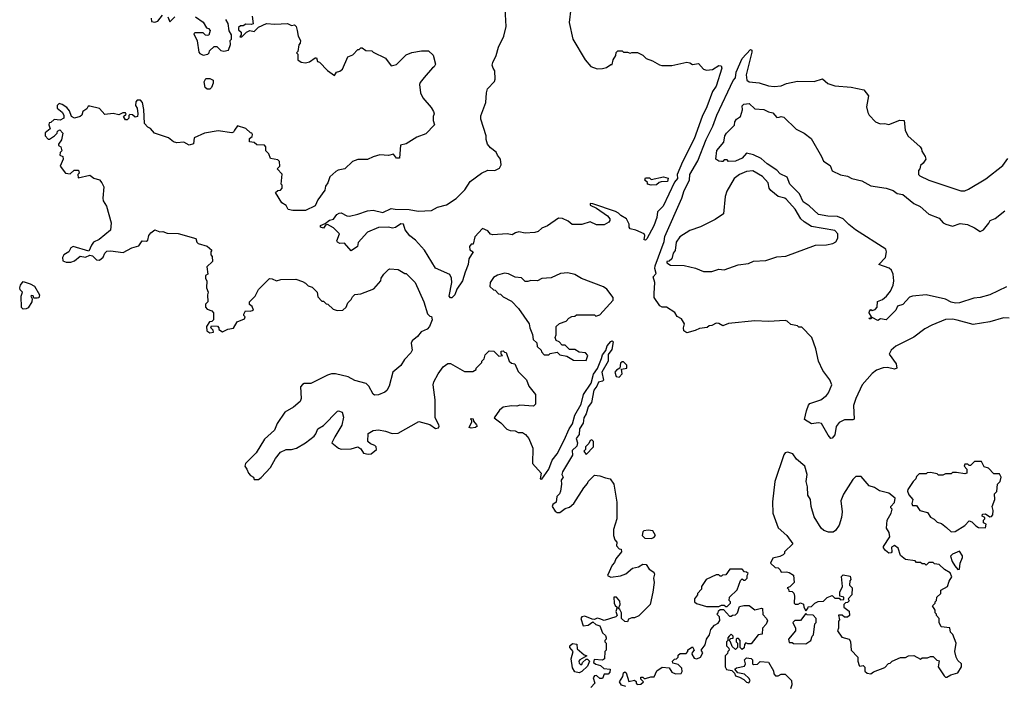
# Model space of a CAD drawing. Extents: x 2239805 to 2396427, y 665731 to 772158.
# Tile 274 of 326: x 2328329 to 2335450, y 736721 to 741535. Entities that reach past the tile are written whole.
import ezdxf

# ---------------------------------------------------------------- set-up
doc = ezdxf.new("R2010")
doc.units = 0

msp = doc.modelspace()

# ---------------------------------------------------------------- linework, layer by layer
at = {"layer": '0CON05XD'}
for points in [[(2331455, 739522.5), (2331445, 739523.3), (2331436.1, 739536.1), (2331453.5, 739635), (2331451.9, 739665), (2331440.6, 739690.6), (2331335, 739738.6), (2331256.9, 739866.9), (2331191.2, 739941.2), (2331150.8, 739970.8), (2331116.2, 740015), (2331105, 740056.2), (2331085, 740058), (2331047.7, 740032.3), (2331025, 740026.7), (2330995, 740033.3), (2330925, 740032.5), (2330845, 739998.1), (2330776.4, 739923.6), (2330772.5, 739895), (2330725, 739863.3), (2330678.3, 739918.3), (2330645, 739916.7), (2330627.5, 739925), (2330623.3, 739935), (2330642.5, 739985), (2330599.3, 740029.3), (2330555, 740052.5), (2330541.7, 740048.3), (2330525, 740027.5), (2330503.6, 740033.6), (2330505, 740046.7), (2330538.3, 740061.7), (2330570, 740085), (2330598.3, 740091.7), (2330623.3, 740125), (2330640, 740135), (2330655, 740136.7), (2330695, 740116.7), (2330715, 740113.8), (2330775, 740129.2), (2330845, 740152.5), (2330885, 740158), (2330955, 740140), (2331015, 740170), (2331043.8, 740163.8), (2331145, 740162.9), (2331210.3, 740150.3), (2331306.5, 740153.5), (2331351.3, 740178.7), (2331415, 740196.5), (2331485, 740240.6), (2331548.8, 740305), (2331588, 740365), (2331668.8, 740425), (2331715, 740447.5), (2331765.6, 740444.4), (2331799.7, 740460.3), (2331812, 740485), (2331806.7, 740525), (2331783.9, 740553.9), (2331775.8, 740575.8), (2331735, 740607.5), (2331712.5, 740635), (2331703, 740667), (2331703.3, 740695), (2331663.8, 740815), (2331665, 740840), (2331700, 740935), (2331703.8, 741005), (2331713.3, 741035), (2331762.3, 741087.7), (2331768.8, 741105), (2331765.8, 741165), (2331752.9, 741182.9), (2331745.5, 741205), (2331750, 741225), (2331774.7, 741275.3), (2331790.9, 741335), (2331829.6, 741415), (2331847.3, 741485), (2331838.8, 741615)], [(2332313.8, 741615), (2332303.3, 741515), (2332330, 741395), (2332417.5, 741245), (2332460, 741195), (2332505, 741180), (2332545, 741182.5), (2332571.7, 741188.3), (2332605, 741210), (2332615, 741210), (2332620, 741245), (2332640, 741275), (2332641.7, 741298.3), (2332655, 741310), (2332685, 741310), (2332695, 741300), (2332725, 741300), (2332745, 741292.5), (2332755, 741297.5), (2332797, 741297), (2332835, 741277.5), (2332860, 741255), (2332906.7, 741236.7), (2332955, 741207.5), (2332973.6, 741203.6), (2333045, 741203.3), (2333155, 741227.5), (2333175, 741223.3), (2333195, 741210), (2333237.6, 741217.6), (2333275, 741176.7), (2333295, 741168.8), (2333340, 741175), (2333386.4, 741203.6), (2333401.2, 741201.2), (2333406.4, 741183.6), (2333366.5, 741053.5), (2333339.2, 741015), (2333299.2, 740905), (2333264.8, 740835), (2333206.4, 740673.6), (2333122.5, 740507.5), (2333084.2, 740415), (2333086.8, 740385), (2333065, 740359.4), (2332982.3, 740185), (2332942.3, 740145), (2332936.5, 740105), (2332915, 740043.1), (2332865, 739948.6), (2332855, 739939.2), (2332845, 739942.5), (2332850, 739975), (2332845, 739986.7), (2332785, 740012.5), (2332745, 740022.5), (2332737.5, 740035), (2332737, 740057), (2332717.5, 740095), (2332677.3, 740117.3), (2332660, 740135), (2332636.9, 740146.9), (2332475, 740203.8), (2332454.4, 740205.6), (2332455, 740194), (2332501.7, 740171.7), (2332579.4, 740115), (2332597.1, 740095), (2332598, 740082), (2332589.5, 740070.5), (2332555, 740050), (2332501.7, 740051.7), (2332455, 740073.8), (2332395, 740053.3), (2332325, 740052.5), (2332295, 740077.5), (2332255, 740097.5), (2332225, 740098.8), (2332145, 740043.3), (2332105, 740026.7), (2332077.9, 740002.1), (2332055, 739996.5), (2331985, 739990), (2331939.1, 740000.9), (2331915.8, 739994.2), (2331891.7, 739978.3), (2331855, 739986), (2331749.6, 739979.6), (2331734.6, 739984.6), (2331715, 740008.6), (2331675, 740023.3), (2331620, 739965), (2331608.3, 739911.7), (2331595, 739910), (2331582.5, 739895), (2331585, 739870), (2331607.5, 739855), (2331576, 739805), (2331571.2, 739765), (2331550.3, 739709.7), (2331531.9, 739645), (2331489.2, 739585), (2331475, 739544), (2331455, 739522.5)], [(2330010.7, 741560.7), (2330017.5, 741505), (2330005, 741500), (2329965, 741502.5), (2329945, 741490), (2329925, 741490), (2329911.7, 741478.3), (2329911.7, 741461.7), (2329930, 741445), (2329930, 741425), (2329921.7, 741411.7), (2329935, 741410), (2329970, 741445), (2329993, 741457), (2330025, 741450), (2330055, 741480), (2330113.9, 741506.1), (2330175, 741501.2), (2330265, 741507.5), (2330295, 741493.3), (2330317, 741497), (2330327.5, 741485), (2330336.4, 741456.4), (2330342.5, 741415), (2330360, 741385), (2330357.5, 741365), (2330347.5, 741352.5), (2330340, 741305), (2330330, 741295), (2330340, 741285), (2330340, 741245), (2330365, 741227.5), (2330395, 741222.5), (2330425, 741230), (2330465, 741260), (2330475, 741260), (2330481.7, 741231.7), (2330498.3, 741228.3), (2330555, 741167.5), (2330605, 741130), (2330620, 741155), (2330645, 741162.5), (2330663.3, 741176.7), (2330702.5, 741265), (2330738.8, 741281.2), (2330775, 741320), (2330785, 741320), (2330795, 741330), (2330805, 741330), (2330833, 741313), (2330875, 741310), (2330885, 741300), (2330975, 741257.5), (2331015, 741200), (2331055, 741210), (2331125, 741280), (2331165, 741297.5), (2331235, 741310), (2331285, 741310), (2331318.3, 741278.3), (2331337, 741213), (2331326.4, 741193.6), (2331313.6, 741186.4), (2331253.6, 741116.4), (2331225, 741080), (2331220, 741065), (2331227.5, 741005), (2331245, 740970), (2331305, 740900), (2331321.7, 740871.7), (2331327.5, 740855), (2331320, 740835), (2331320, 740805), (2331330, 740775), (2331265, 740710), (2331200, 740685), (2331125, 740637.5), (2331083.6, 740626.4), (2331075, 740532.5), (2331055, 740532.5), (2331031.7, 740561.7), (2330995, 740553.3), (2330933.6, 740556.4), (2330885, 740542.5), (2330845, 740522.5), (2330775, 740522.5), (2330735, 740510), (2330680, 740455), (2330633, 740447), (2330615, 740437.5), (2330571.7, 740398.3), (2330556.7, 740355), (2330540.5, 740329.5), (2330535, 740302.5), (2330485, 740232.5), (2330465, 740187.5), (2330396.1, 740153.9), (2330305, 740153.8), (2330271.7, 740161.7), (2330255, 740190), (2330225, 740210), (2330180, 740285), (2330195, 740300), (2330215, 740302.5), (2330227.5, 740315), (2330227, 740337), (2330220, 740345), (2330227, 740417), (2330190, 740455), (2330210, 740475), (2330208.3, 740508.3), (2330195, 740520), (2330141.7, 740531.7), (2330130, 740565), (2330110, 740585), (2330110, 740615), (2330098.3, 740628.3), (2330045, 740630), (2330025, 740647.5), (2329991.7, 740651.7), (2329990, 740675), (2330009.3, 740690.7), (2330012.5, 740705), (2330007.5, 740715), (2329997.5, 740717.5), (2329965, 740747.5), (2329905, 740766.7), (2329882.5, 740735), (2329875, 740720), (2329863, 740717), (2329765, 740730), (2329665, 740713.8), (2329590, 740680), (2329585, 740637.5), (2329555, 740626.7), (2329515, 740648.8), (2329465, 740643.8), (2329440.5, 740650.5), (2329405, 740680), (2329303.9, 740713.9), (2329275, 740747.5), (2329255, 740757.5), (2329232.5, 740785), (2329227.5, 740885), (2329217.5, 740935), (2329201.7, 740951.7), (2329178.3, 740951.7), (2329168.3, 740941.7), (2329167.5, 740915), (2329177.5, 740895), (2329182.5, 740855), (2329180, 740835), (2329165, 740830), (2329145, 740847.5), (2329125, 740850), (2329118.3, 740841.7), (2329117, 740823), (2329105, 740810), (2329095, 740810), (2329080, 740835), (2329098.3, 740851.7), (2329095, 740860), (2329075, 740860), (2329045, 740847.5), (2329005, 740856.7), (2328945, 740850), (2328905, 740891.2), (2328835, 740910), (2328825, 740910), (2328815, 740890), (2328785, 740870), (2328777.5, 740845), (2328766.4, 740833.6), (2328725, 740822.5), (2328702.5, 740835), (2328690, 740875), (2328669.3, 740899.3), (2328635, 740922.5), (2328615, 740927.5), (2328600, 740915), (2328600, 740895), (2328637, 740867), (2328647.5, 740845), (2328647, 740823), (2328621.7, 740808.3), (2328578.3, 740811.7), (2328555, 740790), (2328541.7, 740788.3), (2328540, 740775), (2328550, 740745), (2328512.5, 740717.5), (2328512.5, 740695), (2328535, 740670), (2328545, 740670), (2328580, 740695), (2328600, 740715), (2328601.7, 740728.3), (2328618.3, 740738.3), (2328640, 740715), (2328630, 740665), (2328610, 740635), (2328610, 740625), (2328627.5, 740615)], [(2329280, 741545), (2329281.7, 741521.7), (2329305, 741517.5), (2329327, 741523), (2329361.7, 741568.3)], [(2329400, 741555), (2329415, 741520), (2329450, 741555)], [(2329600, 741555), (2329656.4, 741516.4), (2329680, 741475), (2329695, 741470), (2329707, 741457), (2329696.7, 741423.3), (2329685, 741420), (2329673, 741423), (2329655, 741440), (2329595, 741440), (2329588.3, 741431.7), (2329611.7, 741381.7), (2329625, 741300), (2329630.7, 741290.7), (2329655, 741277.5), (2329690, 741285), (2329700, 741295), (2329701.7, 741308.3), (2329735, 741340), (2329755, 741340), (2329783, 741313), (2329805, 741307.5), (2329840, 741315), (2329852.5, 741355), (2329850, 741385), (2329860, 741395), (2329860, 741425), (2329843, 741453), (2329837, 741507), (2329820, 741535)], [(2335108, 739362), (2335075, 739368.1), (2335025, 739365.6), (2334925, 739325.8), (2334875, 739298.8), (2334795, 739238.8), (2334665, 739172.5), (2334632.5, 739145), (2334617.5, 739115), (2334668, 739045), (2334672.5, 739015), (2334655, 739006.7), (2334605, 739019.2), (2334575, 739016.9), (2334525, 738999.4), (2334493.5, 738976.5), (2334421.9, 738895), (2334375.6, 738795), (2334359.5, 738745), (2334364, 738646), (2334355, 738640), (2334295, 738641.2), (2334255, 738622.5), (2334235, 738592.5), (2334225, 738532.5), (2334205, 738507.5), (2334195, 738506.7), (2334175, 738530), (2334127.5, 738615), (2334105, 738620), (2334055, 738611.2), (2334005, 738643.3), (2334019.3, 738705), (2334032.8, 738747.3), (2334042.4, 738757.6), (2334123.3, 738785), (2334165, 738816), (2334178.6, 738835), (2334202, 738895), (2334188.8, 738928.8), (2334136.4, 738996.4), (2334106.1, 739066.1), (2334086.2, 739155), (2334057, 739237), (2333985, 739310), (2333965, 739310), (2333955, 739320), (2333905, 739330), (2333880, 739355), (2333865, 739360), (2333745, 739351.2), (2333645, 739356.2), (2333455, 739336.2), (2333415, 739320), (2333385, 739336.7), (2333365, 739338.8), (2333335, 739322.5), (2333315, 739320), (2333301.7, 739308.3), (2333245, 739301.2), (2333215, 739286.2), (2333155, 739270), (2333132.5, 739285), (2333130, 739305), (2333137.5, 739335), (2333115, 739370), (2333085, 739387.5), (2333066, 739416), (2333007.5, 739455), (2332975, 739456.7), (2332957.5, 739465), (2332918.8, 739525), (2332916.7, 739555), (2332923.3, 739635), (2332910, 739675), (2332931.7, 739698.3), (2332922, 739735), (2332924.1, 739754.1), (2332989.2, 739930.9), (2332995.5, 739965.5), (2333118.3, 740245), (2333135, 740300), (2333174, 740375), (2333174.8, 740415), (2333232.3, 740515), (2333292.9, 740667.1), (2333342.4, 740765), (2333370.2, 740845), (2333489.6, 741095), (2333506.5, 741115), (2333511.1, 741155), (2333555, 741252.9), (2333615, 741320), (2333623.8, 741313.8), (2333625, 741300), (2333584, 741136), (2333588.1, 741098.1), (2333605.6, 741085.6), (2333677, 741077), (2333745, 741056), (2333785, 741052), (2333835, 741056.7), (2333875, 741072.5), (2333955, 741090), (2334075, 741086.7), (2334135, 741106.7), (2334173.9, 741073.9), (2334225, 741057.5), (2334343, 741047), (2334435, 741027.5), (2334467.5, 740985), (2334453.3, 740905), (2334463.6, 740863.6), (2334472.5, 740845), (2334517.5, 740795), (2334551.7, 740781.7), (2334585, 740783.3), (2334615, 740776.7), (2334695, 740808.8), (2334726.7, 740805), (2334732.5, 740735), (2334752.5, 740695), (2334842.5, 740615), (2334851.7, 740601.7), (2334853.3, 740583.3), (2334877.5, 740545), (2334882.5, 740525), (2334863, 740497), (2334845, 740480), (2334840, 740455), (2334830, 740445), (2334830, 740415), (2334840, 740405), (2334903.6, 740373.6), (2335135, 740296.2), (2335165, 740296.7), (2335191.7, 740308.3), (2335316.6, 740383.4), (2335439.5, 740480.5), (2335475, 740530)], [(2329705, 741032.5), (2329685, 741032.5), (2329670, 741045), (2329662.5, 741085), (2329675, 741110), (2329705, 741110), (2329727, 741097), (2329727.5, 741075), (2329716.1, 741043.9), (2329705, 741032.5)], [(2335465, 739602.2), (2335345, 739545.6), (2335275, 739525.7), (2335230.3, 739520.3), (2335125, 739486.2), (2335095.9, 739484.1), (2335065, 739491.2), (2335025, 739513.3), (2334885, 739544), (2334785, 739535.8), (2334765, 739527.5), (2334716.2, 739475), (2334678.3, 739461.7), (2334665, 739433.3), (2334595, 739363.3), (2334555, 739370), (2334535, 739360), (2334495, 739380), (2334485, 739370), (2334475, 739370), (2334470, 739375), (2334490, 739380), (2334490, 739385), (2334473.6, 739413.6), (2334473.9, 739426.1), (2334485, 739437.5), (2334495, 739432.5), (2334515, 739437.5), (2334530, 739455), (2334533.6, 739496.4), (2334568.3, 739511.7), (2334597.5, 739535), (2334627.7, 739572.3), (2334645.8, 739615), (2334650.8, 739645), (2334646.9, 739695), (2334633, 739723), (2334617.3, 739737.3), (2334542.5, 739765), (2334590, 739815), (2334597.5, 739855), (2334592.5, 739875), (2334373.8, 740015), (2334325, 740052.5), (2334284, 740095), (2334242.4, 740112.4), (2334173.4, 740113.4), (2334105, 740126), (2334037.8, 740187.8), (2333995, 740218), (2333969.2, 740275), (2333898.8, 740345), (2333880, 740395), (2333828.7, 740418.7), (2333805.5, 740445.5), (2333735, 740492.5), (2333691.9, 740531.9), (2333635, 740557.5), (2333585, 740570), (2333555, 740533.3), (2333505, 740512.5), (2333455, 740510), (2333445, 740520), (2333425, 740520), (2333415, 740510), (2333405, 740510), (2333385, 740512.5), (2333362.5, 740525), (2333370.5, 740589.5), (2333420.7, 740649.3), (2333428.8, 740695), (2333440, 740715), (2333498.3, 740771.7), (2333500, 740795), (2333512.5, 740815), (2333542.5, 740835), (2333556.1, 740883.9), (2333555, 740912.5), (2333565, 740922.9), (2333605, 740929.5), (2333645, 740888.8), (2333710, 740885), (2333745, 740867.5), (2333775, 740860.5), (2333805, 740826.2), (2333821.4, 740828.6), (2333835, 740834), (2333855, 740829.2), (2333945, 740743.8), (2334002.5, 740715), (2334053.3, 740675), (2334128.1, 740545), (2334141.3, 740511.3), (2334189.7, 740479.7), (2334205, 740441.2), (2334265, 740413.8), (2334315, 740403.3), (2334346.1, 740386.1), (2334419.5, 740369.5), (2334485, 740333.8), (2334595.6, 740315.6), (2334645, 740300), (2334675, 740278.6), (2334715, 740270.8), (2334796.4, 740206.4), (2334842.6, 740182.6), (2334905, 740128.8), (2334978.1, 740098.1), (2335008.8, 740065), (2335027.5, 740055), (2335075, 740042), (2335131.7, 740061.7), (2335183, 740053), (2335235, 740030), (2335275, 740003.8), (2335298.8, 740015), (2335337.1, 740062.9), (2335348.8, 740081.2), (2335384, 740096), (2335455, 740152)], [(2328627.5, 740615), (2328632.5, 740585), (2328622.5, 740575), (2328620, 740555), (2328640, 740545), (2328642.5, 740525), (2328622.5, 740475), (2328660, 740425), (2328695, 740420), (2328723, 740447), (2328755, 740447.5), (2328760, 740425), (2328750, 740415), (2328751.7, 740391.7), (2328835, 740410), (2328865, 740387.5), (2328905, 740377.5), (2328922.5, 740355), (2328937.5, 740325), (2328930, 740245), (2328933.6, 740223.6), (2328957, 740187), (2328990, 740065), (2328985, 740012.5), (2328904.1, 739945.9), (2328863.3, 739925), (2328847.5, 739905), (2328828.8, 739861.2), (2328715, 739894), (2328698.8, 739885), (2328684.2, 739855.8), (2328649.2, 739835), (2328637.5, 739815), (2328641.4, 739791.4), (2328665, 739781.2), (2328698.3, 739781.7), (2328725, 739790), (2328765, 739823.3), (2328805, 739818), (2328835, 739832.5), (2328855, 739827.5), (2328885, 739796.7), (2328905, 739796.2), (2328933, 739817), (2328945, 739846.7), (2328959.5, 739860.5), (2328985, 739864), (2329078.3, 739851.7), (2329140, 739885), (2329190.7, 739899.3), (2329215, 739936.2), (2329245, 739932.5), (2329255, 739940), (2329263, 739973), (2329276.1, 739993.9), (2329305, 740013.8), (2329341.2, 740001.2), (2329365, 740003.3), (2329395, 739991.2), (2329475, 739987.5), (2329601.7, 739951.7), (2329610, 739925), (2329620, 739915), (2329685, 739897.5), (2329718.3, 739868.3), (2329710, 739855), (2329710, 739835), (2329721.7, 739821.7), (2329722.5, 739785), (2329683.3, 739746.7), (2329690, 739695), (2329672.5, 739685), (2329673.6, 739663.6), (2329682.5, 739645), (2329680, 739595), (2329692.5, 739565), (2329686.7, 739545), (2329690, 739495), (2329673, 739477), (2329672.5, 739455), (2329685, 739440), (2329718.3, 739428.3), (2329730, 739415), (2329730, 739365), (2329718.3, 739351.7), (2329701.7, 739348.3), (2329680, 739315), (2329682.5, 739285), (2329705, 739270), (2329730, 739275), (2329728.3, 739288.3), (2329710, 739305), (2329715, 739320), (2329758.3, 739318.3), (2329770, 739305), (2329770, 739295), (2329795, 739277.5), (2329833, 739297), (2329876.1, 739303.9), (2329901.2, 739348.8), (2329955, 739370), (2329960, 739385), (2329950, 739395), (2329950, 739405), (2329961.7, 739428.3), (2329995, 739427.5), (2330020, 739435), (2330009.3, 739459.3), (2329990, 739475), (2329990, 739495), (2330032.5, 739535), (2330056.1, 739583.9), (2330135, 739663.3), (2330155, 739661.2), (2330185, 739646.7), (2330216.4, 739656.4), (2330325, 739657.5), (2330375, 739640), (2330395, 739630), (2330415, 739610), (2330445, 739600), (2330480, 739565), (2330485, 739530), (2330515, 739500), (2330525, 739500), (2330545, 739480), (2330558.3, 739478.3), (2330595, 739440), (2330625, 739432.5), (2330667, 739433), (2330690, 739455), (2330703, 739487), (2330725, 739510), (2330735, 739530), (2330753, 739547), (2330795, 739552.5), (2330891.2, 739588.8), (2330940, 739645), (2330942.5, 739665), (2330962.5, 739695), (2330995, 739727.5), (2331005, 739732.5), (2331065, 739727.5), (2331115, 739700), (2331125, 739700), (2331190, 739635), (2331252.5, 739495), (2331278.3, 739408.3), (2331295, 739390), (2331307, 739387), (2331312.5, 739365), (2331293.3, 739315), (2331275, 739296.7), (2331233.1, 739276.9), (2331205, 739244), (2331166.8, 739213.2), (2331160.8, 739195), (2331166.9, 739145), (2331157.5, 739125), (2331112.1, 739077.9), (2331085, 739034), (2331026.7, 738985), (2331001.2, 738885), (2330985, 738852.5), (2330969.5, 738840.5), (2330925, 738821.2), (2330895, 738820), (2330885, 738827.5), (2330853.8, 738885), (2330834.2, 738904.2), (2330752.5, 738925), (2330705, 738951.2), (2330613.6, 738973.6), (2330585, 738973.3), (2330556.1, 738963.9), (2330435, 738903.3), (2330387, 738903), (2330373.6, 738896.4), (2330360.7, 738879.3), (2330364.2, 738795), (2330357.8, 738772.2), (2330308.8, 738731.2), (2330246, 738695), (2330190.8, 738615), (2330170.8, 738565), (2330099.7, 738500.3), (2330038.9, 738401.1), (2329962.5, 738325), (2329957.5, 738305), (2329972.5, 738285), (2329982.5, 738255), (2329997, 738237), (2330020, 738225), (2330025, 738210), (2330055, 738210), (2330075, 738222.5), (2330143.3, 738295), (2330179.5, 738360.5), (2330215, 738407.5), (2330255, 738426.7), (2330295, 738426.7), (2330330, 738435), (2330396.7, 738475), (2330457.7, 738522.3), (2330470.7, 738539.3), (2330484.1, 738575.9), (2330525, 738598.8), (2330626.4, 738703.6), (2330635, 738706.7), (2330660, 738695), (2330670.7, 738659.3), (2330657.7, 738602.3), (2330607.5, 738517.5), (2330587.5, 738475), (2330635, 738436.2), (2330655, 738428.8), (2330725, 738431.2), (2330775, 738446.2), (2330795, 738430), (2330815, 738400), (2330848.8, 738391.2), (2330870, 738395), (2330910, 738425), (2330907.5, 738445), (2330897.5, 738455), (2330865, 738466.7), (2330847.5, 738485), (2330848.3, 738541.7), (2330885, 738563.3), (2330925, 738567.5), (2330975, 738558.8), (2331022.3, 738542.3), (2331065.9, 738544.1), (2331215, 738628.8), (2331295, 738606.2), (2331335, 738578), (2331357.5, 738582.5), (2331363.8, 738595), (2331361.2, 738605), (2331333.3, 738655), (2331332.5, 738785), (2331320, 738895), (2331324.1, 738915.9), (2331355, 738972.5), (2331392.5, 739025), (2331425, 739047.5), (2331445, 739047.5), (2331545, 738990), (2331605, 738990), (2331630, 739005), (2331630, 739015), (2331670, 739055), (2331670, 739065), (2331687, 739083), (2331695, 739110), (2331725, 739140), (2331758.3, 739138.3), (2331795, 739100), (2331820, 739105), (2331810, 739115), (2331811.7, 739138.3), (2331825, 739140), (2331835, 739130), (2331848.3, 739128.3), (2331870, 739065), (2331885, 739050), (2331910, 739045), (2331935, 738990), (2331995, 738930), (2332010, 738885), (2332060, 738825), (2332060, 738755), (2332045, 738740), (2331945, 738747.5), (2331925, 738740), (2331885, 738742.5), (2331825, 738731.2), (2331798.3, 738711.7), (2331760, 738655), (2331809.3, 738619.3), (2331853, 738573), (2331875, 738564), (2331911.2, 738561.2), (2331935, 738550), (2331965, 738550), (2331987.5, 738535), (2332010, 738505), (2332040, 738435), (2332038.8, 738325), (2332100, 738255), (2332092.5, 738215), (2332105, 738212.5), (2332155.7, 738285), (2332180.3, 738349.7), (2332215, 738394), (2332267.4, 738492.6), (2332302.2, 738575), (2332327.3, 738612.7), (2332343.5, 738675), (2332389.5, 738755), (2332406.5, 738825), (2332461.9, 738905), (2332478.2, 738971.8), (2332507.4, 739012.6), (2332536.1, 739083.9), (2332545, 739111.2), (2332567.5, 739142.5), (2332577.1, 739175), (2332605, 739206.7), (2332615, 739212.5), (2332620, 739205), (2332610.5, 739149.5), (2332585.9, 739114.1), (2332584.2, 739065), (2332538.8, 738985), (2332552.3, 738927.7), (2332545, 738920), (2332515, 738913.3), (2332503.8, 738885), (2332481.4, 738855), (2332464.4, 738765), (2332439.5, 738735), (2332425.5, 738685), (2332409.5, 738655), (2332403.5, 738616.5), (2332378.1, 738575), (2332374.3, 738535), (2332354, 738505), (2332364.2, 738475), (2332359.4, 738450.6), (2332325, 738420), (2332326.7, 738385), (2332254.4, 738265), (2332250.8, 738245), (2332260, 738225), (2332243.8, 738205), (2332247.5, 738175), (2332240, 738125), (2332233.8, 738106.2), (2332213.3, 738085), (2332210, 738045), (2332185, 738027.5), (2332180, 738015), (2332200.7, 737980.7), (2332215, 737970), (2332235, 737970), (2332275, 738000), (2332305, 738010), (2332337.5, 738035), (2332408.3, 738148.3), (2332435, 738180), (2332440, 738195), (2332485, 738240), (2332525, 738236.7), (2332565, 738220), (2332600, 738215), (2332626.4, 738176.4), (2332647.5, 738045), (2332647.5, 737925), (2332623.6, 737846.4), (2332622.5, 737805), (2332633.3, 737773.3), (2332647.5, 737755), (2332645, 737730), (2332665, 737707.5), (2332680, 737705), (2332682.5, 737685), (2332640, 737635), (2332631.7, 737608.3), (2332615, 737590), (2332580, 737515), (2332605, 737502.5), (2332675, 737513.3), (2332713.6, 737526.4), (2332761.7, 737568.3), (2332805, 737577.5), (2332835, 737597.5), (2332860, 737595), (2332880.7, 737560.7), (2332915, 737540), (2332920, 737525), (2332912.5, 737495), (2332917.5, 737465), (2332907.5, 737395), (2332887.5, 737305), (2332806.4, 737223.6), (2332775, 737207.5), (2332755, 737207.5), (2332731.7, 737198.3), (2332725, 737180), (2332705, 737182.5), (2332682.5, 737205), (2332682.5, 737245), (2332669.3, 737269.3), (2332660, 737275), (2332671.2, 737305), (2332669.5, 737329.5), (2332645, 737357.5), (2332625, 737357.5), (2332628, 737315), (2332635, 737297.5), (2332650, 737285), (2332640, 737255), (2332650, 737225), (2332640, 737215), (2332555, 737190), (2332525, 737202)], [(2332895, 740337.5), (2332870, 740345), (2332868.3, 740358.3), (2332850, 740375), (2332855, 740390), (2332885, 740390), (2332895, 740380), (2332985, 740397.5), (2333018.3, 740388.3), (2333015, 740363.3), (2332968.3, 740361.7), (2332953, 740357), (2332935, 740340), (2332895, 740337.5)], [(2333335, 739712.5), (2333385, 739730), (2333425, 739726.2), (2333525, 739762.5), (2333599.7, 739770.3), (2333635, 739788), (2333725, 739792.5), (2333805, 739820), (2333870, 739825), (2334085, 739904), (2334165, 739906), (2334210, 739915), (2334231.7, 739928.3), (2334245.7, 739954.3), (2334247.1, 739985), (2334225, 740010.8), (2334055, 740040), (2334001.8, 740071.8), (2333977.8, 740095), (2333938.1, 740165), (2333875, 740234.2), (2333863.2, 740243.2), (2333815, 740256), (2333760.3, 740300.3), (2333748.8, 740315), (2333742, 740355), (2333700.5, 740400.5), (2333631.7, 740441.7), (2333585, 740436.5), (2333533.9, 740413.9), (2333495.8, 740385), (2333443.8, 740295), (2333431.2, 740255), (2333418.8, 740131.2), (2333359.5, 740090.5), (2333253.6, 740036.4), (2333175, 740010), (2333103.3, 739965), (2333075.8, 739925), (2333070, 739865), (2333056.2, 739845), (2333046.1, 739803.9), (2333025, 739787.5), (2333010, 739785), (2333010, 739775), (2333035, 739760), (2333135, 739757.5), (2333217, 739737), (2333275, 739712.5), (2333335, 739712.5)], [(2332425, 739070), (2332437.5, 739105), (2332420, 739125), (2332375, 739130), (2332345, 739150), (2332305, 739150), (2332275, 739180), (2332251.7, 739181.7), (2332230, 739205), (2332210, 739215), (2332202.5, 739235), (2332210, 739255), (2332210, 739315), (2332233, 739337), (2332280, 739355), (2332300, 739375), (2332323, 739387), (2332345, 739390), (2332355, 739400), (2332485, 739400), (2332495, 739390), (2332525, 739400), (2332620, 739505), (2332620, 739525), (2332576.4, 739586.4), (2332551.7, 739601.7), (2332393, 739663), (2332345, 739692.5), (2332293, 739703), (2332240.7, 739699.3), (2332173, 739667), (2332105, 739662.5), (2332073, 739647), (2332025, 739647.5), (2332005, 739640), (2331985, 739640), (2331957, 739667), (2331913, 739673), (2331865, 739697.5), (2331835, 739702.5), (2331785, 739687.5), (2331755, 739670), (2331732.5, 739635), (2331730, 739605), (2331755, 739580), (2331768.3, 739578.3), (2331791.7, 739551.7), (2331805, 739550), (2331825, 739530), (2331885, 739500), (2331936.4, 739446.4), (2332012.5, 739335), (2332017.5, 739305), (2332037, 739257), (2332041.7, 739221.7), (2332068.3, 739198.3), (2332071.7, 739171.7), (2332100, 739145), (2332101.7, 739131.7), (2332121.7, 739111.7), (2332155, 739110), (2332165, 739120), (2332215, 739130), (2332235, 739110), (2332285, 739100), (2332333, 739073), (2332425, 739070)], [(2328355, 739440), (2328342.5, 739452.5), (2328340, 739535), (2328350, 739565), (2328331.7, 739581.7), (2328328.8, 739595), (2328334, 739615), (2328355, 739640), (2328405, 739623.8), (2328435, 739606.2), (2328472, 739545), (2328466, 739524), (2328455, 739520), (2328431.7, 739521.7), (2328425, 739537.5), (2328415, 739540), (2328410, 739535), (2328420, 739515), (2328417, 739493), (2328389.3, 739450.7), (2328375, 739442.5), (2328355, 739440)], [(2335485, 739376.7), (2335445, 739378.8), (2335345, 739350), (2335225, 739330), (2335108, 739362)], [(2332665, 738950), (2332686.4, 738973.6), (2332681.7, 739008.3), (2332720, 739015), (2332720, 739035), (2332695, 739060), (2332685, 739060), (2332675, 739050), (2332670, 739015), (2332645, 739000), (2332633.3, 738985), (2332643.6, 738953.6), (2332665, 738950)], [(2331595, 738580), (2331580, 738585), (2331600, 738625), (2331600, 738635), (2331590, 738645), (2331595, 738650), (2331608.3, 738648.3), (2331611.7, 738631.7), (2331633.3, 738605), (2331637.5, 738595), (2331625, 738584.2), (2331595, 738580)], [(2332425, 738390), (2332480, 738445), (2332480, 738485), (2332467, 738497), (2332455, 738490), (2332445, 738470), (2332420, 738445), (2332420, 738425), (2332410, 738415), (2332425, 738390)], [(2335035, 736780), (2335063, 736797), (2335115, 736810), (2335140, 736855), (2335140, 736875), (2335115, 736900), (2335102.5, 736925), (2335092.5, 736965), (2335102.5, 737025), (2335078.3, 737088.3), (2335060, 737105), (2335057, 737137), (2334993.6, 737143.6), (2334980, 737175), (2334980, 737205), (2334960, 737225), (2334960, 737235), (2334950, 737245), (2334950, 737265), (2334930, 737295), (2334950, 737315), (2334950, 737325), (2334960, 737335), (2334961.7, 737358.3), (2334990, 737385), (2334991.7, 737408.3), (2335040, 737435), (2335050, 737475), (2335070, 737505), (2335057.5, 737535), (2335017, 737557), (2334980, 737595), (2334945, 737600), (2334935, 737610), (2334905, 737610), (2334885, 737590), (2334875, 737600), (2334855, 737600), (2334845, 737610), (2334815, 737610), (2334805, 737620), (2334735, 737630), (2334699.5, 737659.5), (2334683, 737713), (2334655, 737732.5), (2334635, 737720), (2334637.5, 737685), (2334630.7, 737679.3), (2334615, 737676.7), (2334590, 737695), (2334576.7, 737715), (2334576.7, 737725), (2334622.5, 737795), (2334617.5, 737825), (2334598.3, 737858.3), (2334602.5, 737915), (2334632.5, 737965), (2334640, 737995), (2334630, 738005), (2334630, 738015), (2334657, 738043), (2334660, 738075), (2334615, 738110), (2334548.3, 738128.3), (2334511.7, 738151.7), (2334473, 738163), (2334415, 738230), (2334375, 738230), (2334355, 738210), (2334286.4, 738103.6), (2334268.8, 738055), (2334276.7, 737975), (2334273.3, 737935), (2334255, 737880), (2334229.3, 737840.7), (2334211.7, 737828.3), (2334178.3, 737828.3), (2334145, 737840), (2334125, 737857.5), (2334075, 737940), (2334052.5, 738015), (2334047.5, 738065), (2334030, 738095), (2334026.7, 738155), (2334016.7, 738195), (2334023.3, 738245), (2334007.5, 738305), (2333947, 738357), (2333920, 738395), (2333885, 738406.2), (2333865, 738402.5), (2333855, 738387.5), (2333789.2, 738195), (2333772.6, 738047.4), (2333776.5, 737965), (2333815, 737860), (2333877.5, 737805), (2333920, 737745), (2333860, 737685), (2333860, 737675), (2333850, 737665), (2333827, 737653), (2333775, 737640), (2333760, 737605), (2333791.7, 737571.7), (2333815, 737570), (2333830, 737555), (2333835, 737540), (2333875, 737542.5), (2333895, 737537.5), (2333926.1, 737516.1), (2333930, 737465), (2333898.3, 737431.7), (2333880, 737425), (2333890, 737415), (2333891.7, 737401.7), (2333915, 737400), (2333927, 737387), (2333932.5, 737365), (2333930, 737315), (2333938.3, 737308.3), (2333958.3, 737308.3), (2333975, 737317.5), (2333998.3, 737308.3), (2334000, 737285), (2334015, 737260), (2334030, 737275), (2334031.7, 737288.3), (2334055, 737290), (2334080, 737315), (2334103, 737327), (2334141.7, 737328.3), (2334170, 737355), (2334205, 737370), (2334225, 737350), (2334255, 737350), (2334265, 737340), (2334288.3, 737341.7), (2334288.3, 737358.3), (2334260, 737365), (2334260, 737395), (2334280, 737435), (2334273.3, 737506.7), (2334285, 737520), (2334335, 737510), (2334340, 737485), (2334333, 737477), (2334330, 737445), (2334350, 737425), (2334347.5, 737375), (2334320, 737345), (2334328.3, 737331.7), (2334315, 737320), (2334301.7, 737318.3), (2334290, 737305), (2334290, 737285), (2334327, 737257), (2334330, 737225), (2334317, 737213), (2334295, 737212.5), (2334277, 737227), (2334251.7, 737228.3), (2334257.5, 737195), (2334250, 737185), (2334250, 737135), (2334242.5, 737115), (2334275, 737070), (2334327.5, 737055), (2334336.4, 737036.4), (2334342.5, 736975), (2334390, 736925), (2334390, 736895), (2334400, 736865), (2334405, 736860), (2334430, 736865), (2334441.7, 736851.7), (2334441.7, 736821.7), (2334458.3, 736808.3), (2334485, 736802.5), (2334503, 736817), (2334585, 736850), (2334611.7, 736878.3), (2334625, 736880), (2334640, 736895), (2334698.3, 736921.7), (2334735, 736922.5), (2334757, 736933), (2334795, 736936.7), (2334845, 736910), (2334855, 736920), (2334895, 736920), (2334915, 736930), (2334935, 736930), (2334961.7, 736901.7), (2334978.3, 736898.3), (2334972.5, 736855), (2335015, 736790), (2335025, 736780), (2335035, 736780)], [(2335065, 737830), (2335095, 737832.5), (2335165, 737877.5), (2335195, 737910), (2335215, 737902.5), (2335243.6, 737873.6), (2335263, 737863), (2335315, 737860), (2335320, 737885), (2335300, 737895), (2335300, 737915), (2335310, 737925), (2335310, 737935), (2335290, 737945), (2335291.7, 737958.3), (2335315, 737960), (2335345, 737940), (2335358.3, 737941.7), (2335367, 737953), (2335370, 737985), (2335362.5, 738015), (2335382.5, 738065), (2335380, 738105), (2335397, 738123), (2335400, 738175), (2335420, 738195), (2335427.5, 738225), (2335415, 738250), (2335375, 738250), (2335335, 738290), (2335305, 738300), (2335285, 738340), (2335235, 738340), (2335205, 738310), (2335195, 738310), (2335185, 738320), (2335165, 738320), (2335160, 738305), (2335180, 738285), (2335180, 738255), (2335165, 738250), (2335105, 738260), (2335075, 738260), (2335065, 738250), (2335025, 738250), (2335005, 738240), (2334975, 738240), (2334965, 738250), (2334915, 738260), (2334893, 738257), (2334885, 738250), (2334835, 738250), (2334815, 738230), (2334810, 738215), (2334790, 738195), (2334753, 738137), (2334750, 738125), (2334758.3, 738098.3), (2334787.5, 738065), (2334780, 738035), (2334785, 738020), (2334815, 738020), (2334840, 737985), (2334895, 737970), (2334917, 737937), (2334943, 737923), (2334965, 737900), (2334995, 737890), (2335033, 737863), (2335065, 737830)], [(2332895, 737782.5), (2332915, 737790), (2332927.5, 737805), (2332908.3, 737838.3), (2332875, 737842.5), (2332843, 737837), (2332835, 737830), (2332830, 737805), (2332850, 737785), (2332895, 737782.5)], [(2335115, 737557.5), (2335125, 737560), (2335130, 737605), (2335147.5, 737645), (2335147, 737657), (2335125, 737690), (2335075, 737670), (2335060, 737655), (2335073.3, 737615), (2335091.2, 737585), (2335115, 737557.5)], [(2333445, 737290), (2333470, 737315), (2333470, 737325), (2333460, 737335), (2333463, 737357), (2333518.3, 737411.7), (2333541.7, 737478.3), (2333555, 737490), (2333565, 737480), (2333575, 737480), (2333590, 737495), (2333590, 737515), (2333598.3, 737528.3), (2333585, 737540), (2333571.7, 737541.7), (2333555, 737560), (2333465, 737560), (2333435, 737520), (2333413, 737517), (2333405, 737510), (2333395, 737510), (2333385, 737520), (2333365, 737520), (2333293, 737487), (2333260, 737435), (2333260, 737415), (2333230, 737385), (2333230, 737375), (2333210, 737345), (2333210, 737325), (2333223, 737313), (2333295, 737290), (2333385, 737290), (2333405, 737300), (2333425, 737300), (2333435, 737290), (2333445, 737290)], [(2332711.7, 736711.7), (2332680.7, 736720.7), (2332667.5, 736745), (2332690, 736785), (2332695, 736810), (2332705, 736817.5), (2332715, 736810), (2332735, 736747.5), (2332775, 736757.5), (2332787, 736747), (2332787.5, 736735), (2332795, 736727.5), (2332821.7, 736728.3), (2332840, 736745), (2332820, 736765), (2332821.7, 736778.3), (2332835, 736780), (2332845, 736770), (2332855, 736770), (2332893, 736783), (2332918.3, 736781.7), (2332937.5, 736825), (2332975, 736852.5), (2333025, 736847.5), (2333045.6, 736815.6), (2333072.7, 736802.7), (2333112.5, 736805), (2333119.3, 736819.3), (2333117.5, 736845), (2333090.7, 736870.7), (2333051.7, 736881.7), (2333050, 736895), (2333065, 736910), (2333078.3, 736911.7), (2333090, 736925), (2333091.7, 736938.3), (2333105, 736950), (2333148.3, 736951.7), (2333160, 736965), (2333161.7, 736978.3), (2333195, 737000), (2333207.5, 736975), (2333191.7, 736958.3), (2333190, 736945), (2333207, 736917), (2333225, 736913.3), (2333253.3, 736925), (2333270, 736955), (2333257.5, 736975), (2333287, 737013), (2333296.7, 737055), (2333316.7, 737085), (2333327.5, 737125), (2333353.6, 737156.4), (2333379.3, 737170.7), (2333391.7, 737188.3), (2333390, 737215), (2333370, 737235), (2333380, 737245), (2333381.7, 737258.3), (2333395, 737270), (2333418.3, 737268.3), (2333461.7, 737221.7), (2333475, 737220), (2333483, 737227), (2333505, 737230), (2333520, 737245), (2333535, 737290), (2333565, 737297.5), (2333605, 737297.5), (2333645, 737267.5), (2333695, 737277.5), (2333700, 737275), (2333703, 737233), (2333730, 737205), (2333737, 737187), (2333728.3, 737161.7), (2333700, 737135), (2333698.3, 737091.7), (2333670, 737085), (2333618.3, 737021.7), (2333595, 737020), (2333581.7, 737028.3), (2333570, 737015), (2333568.3, 736991.7), (2333555, 736980), (2333540, 736995), (2333540, 737045), (2333528.3, 737058.3), (2333515, 737060), (2333510, 737055), (2333510, 737035), (2333520, 737025), (2333520, 736995), (2333505, 736980), (2333481.7, 737001.7), (2333470, 737035), (2333460, 737045), (2333471.7, 737058.3), (2333488.3, 737061.7), (2333490, 737075), (2333475, 737090), (2333460, 737075), (2333450, 737065), (2333450, 737045), (2333440, 737035), (2333440, 737005), (2333458.3, 736988.3), (2333460, 736975), (2333450, 736965), (2333448.3, 736951.7), (2333430, 736935), (2333430, 736855), (2333440, 736835), (2333478.3, 736828.3), (2333498.3, 736808.3), (2333505, 736790), (2333535, 736780), (2333565, 736762.5), (2333585, 736742.5), (2333601.7, 736738.3), (2333612.5, 736755), (2333603, 736773), (2333571.7, 736801.7), (2333521.7, 736811.7), (2333501.7, 736838.3), (2333513, 736847), (2333570, 736860), (2333577.5, 736875), (2333570, 736905), (2333585, 736920), (2333620, 736915), (2333630, 736905), (2333630, 736875), (2333635, 736870), (2333665, 736872.5), (2333685, 736892.5), (2333745, 736887.5), (2333780, 736825), (2333783, 736803), (2333795, 736790), (2333815, 736790), (2333835, 736800), (2333865, 736800), (2333910, 736755), (2333912.5, 736725), (2333903.3, 736695)], [(2332525, 737202), (2332505, 737206), (2332485, 737197.5), (2332468.3, 737198.3), (2332415, 737221.2), (2332395, 737216.7), (2332386.7, 737205), (2332405, 737150), (2332440, 737155), (2332475, 737180), (2332495, 737160), (2332525, 737150), (2332545, 737100), (2332565, 737080), (2332570, 737065), (2332570, 737055), (2332560, 737045), (2332560, 737035), (2332570, 737025), (2332570, 736975), (2332560, 736965), (2332557.5, 736912.5), (2332545, 736902.5), (2332483, 736907), (2332480, 736885), (2332495, 736873.3), (2332530, 736865), (2332553, 736843), (2332598.3, 736838.3), (2332597.5, 736815), (2332585, 736800), (2332555, 736800), (2332545, 736770), (2332525, 736770), (2332501.7, 736791.7), (2332485, 736790), (2332477.5, 736775), (2332487.5, 736735), (2332460, 736705)], [(2334015, 737020), (2334050, 737045), (2334060, 737075), (2334070, 737085), (2334080, 737165), (2334090, 737175), (2334090, 737205), (2334068.3, 737228.3), (2334025, 737230), (2334015, 737240), (2333975, 737190), (2333935, 737190), (2333920, 737175), (2333940, 737135), (2333940, 737115), (2333890, 737055), (2333895, 737030), (2333915, 737030), (2333925, 737022.5), (2334015, 737020)], [(2332375, 736810), (2332345, 736817.5), (2332327, 736847), (2332317, 736913), (2332332.5, 736965), (2332307.5, 736995), (2332307.5, 737005), (2332327, 737023), (2332358.3, 737018.3), (2332360, 736985), (2332411.7, 736941.7), (2332430, 736935), (2332380, 736905), (2332373.6, 736896.4), (2332375, 736880), (2332385, 736870), (2332395, 736870), (2332400, 736885), (2332425, 736910), (2332435, 736910), (2332450, 736895), (2332435, 736860), (2332395, 736820), (2332375, 736810)]]:
    msp.add_lwpolyline(points, dxfattribs=at)

doc.saveas('drawing.dxf')
